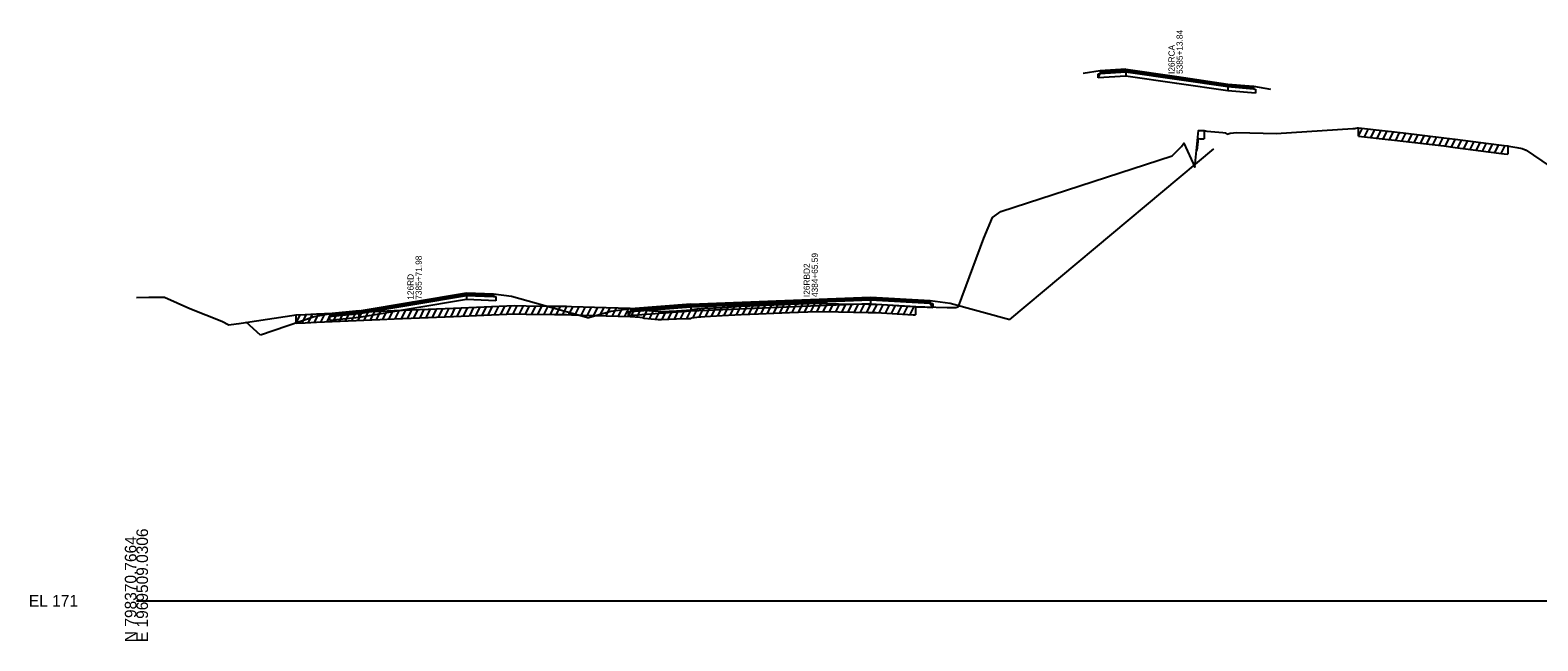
# Model space of a CAD drawing. Extents: x 1017 to 19997, y -1947 to 50737.
# Drawn here: x 13974.3 to 14338.9, y 32990.3 to 33138 of the extents above; entities that cross this region are included whole.
import ezdxf

# ---------------------------------------------------------------- set-up
doc = ezdxf.new("R2010")
doc.units = 0
for name, color, linetype in [('RD_GPK_XS_Cell', 7, 'Continuous'), ('RD_XS_Base', 7, 'Continuous'), ('RD_XS_ExGround', 7, 'Continuous'), ('RD_XS_ExPaveRet', 7, 'Continuous'), ('RD_XS_Greenside', 7, 'Continuous'), ('RD_XS_Pave', 7, 'Continuous'), ('RD_XS_PaveOvlay', 7, 'Continuous'), ('RD_XS_TieSlope', 7, 'Continuous'), ('RD_XS_TX_Notes', 7, 'Continuous')]:
    doc.layers.add(name, color=color, linetype=linetype)

msp = doc.modelspace()

# ---------------------------------------------------------------- linework, layer by layer
at = {"layer": 'RD_GPK_XS_Cell'}
msp.add_line((14000, 33000), (14600, 33000), dxfattribs=at)
at = {"layer": 'RD_XS_Base'}
for points in [[(14232.54, 33126.45), (14233.05, 33127.49), (14239.23, 33127.9)], [(14232.54, 33127.45), (14233.05, 33127.49), (14239.23, 33127.9)], [(14232.54, 33126.45), (14232.54, 33127.45)], [(14239.23, 33126.9), (14232.54, 33126.45)], [(14239.23, 33127.9), (14239.23, 33126.9)], [(14263.93, 33123.33), (14251.58, 33125.11), (14239.23, 33126.9)], [(14263.93, 33124.33), (14263.93, 33123.33)], [(14263.93, 33124.33), (14270.11, 33123.77), (14270.62, 33123.72)], [(14270.62, 33122.72), (14263.93, 33123.33)], [(14270.62, 33123.72), (14270.62, 33122.72)], [(14079.85, 33072.86), (14066.85, 33070.67), (14053.84, 33068.47)], [(14079.85, 33073.86), (14079.85, 33072.86)], [(14079.85, 33073.86), (14086.35, 33073.56), (14086.9, 33073.54)], [(14086.9, 33072.54), (14079.85, 33072.86)], [(14086.9, 33073.54), (14086.9, 33072.54)], [(14177.49, 33071.81), (14163.01, 33071.23), (14134.06, 33070.05)], [(14177.49, 33072.81), (14177.49, 33071.81)], [(14192.56, 33070.92), (14191.96, 33071.96), (14177.49, 33072.81)], [(14177.49, 33072.81), (14191.96, 33071.96), (14192.56, 33071.92)], [(14177.49, 33071.81), (14192.56, 33070.92)], [(14192.56, 33071.92), (14192.56, 33070.92)], [(14046.8, 33068.74), (14047.34, 33068.8), (14053.84, 33069.47)], [(14046.8, 33067.74), (14046.8, 33068.74)], [(14053.84, 33068.47), (14046.8, 33067.74)], [(14053.84, 33068.47), (14053.84, 33069.47)], [(14118.98, 33068.94), (14119.58, 33069.98), (14134.06, 33071.05)], [(14118.98, 33069.94), (14119.58, 33069.98), (14134.06, 33071.05)], [(14134.06, 33070.05), (14118.98, 33068.94)], [(14118.98, 33068.94), (14118.98, 33069.94)], [(14134.06, 33071.05), (14134.06, 33070.05)]]:
    msp.add_lwpolyline(points, dxfattribs=at)
at = {"layer": 'RD_XS_ExGround'}
msp.add_lwpolyline([(14000, 33073.35), (14003, 33073.4), (14006.83, 33073.41), (14012.94, 33070.7), (14020.65, 33067.65), (14022.31, 33066.7), (14024.09, 33066.96), (14024.87, 33067.08), (14026.39, 33067.31), (14038.59, 33069.13), (14040.79, 33069.23), (14043.58, 33069.36), (14058.88, 33070.03), (14062.35, 33070.2), (14076.64, 33070.78), (14091.44, 33071.37), (14094.21, 33071.34), (14101.11, 33071.25), (14104.01, 33071.21), (14105.23, 33071.18), (14113.56, 33070.93), (14119.41, 33070.77), (14121.69, 33070.59), (14122.35, 33070.54), (14122.77, 33070.3), (14126.12, 33070.04), (14126.97, 33069.98), (14130.58, 33070.15), (14132.98, 33070.26), (14134.04, 33070.29), (14134.32, 33070.46), (14135.54, 33070.57), (14137.44, 33070.73), (14141.65, 33070.95), (14146.25, 33071.21), (14150.38, 33071.42), (14157.93, 33071.71), (14164.54, 33071.96), (14169.78, 33071.84), (14176.91, 33071.73), (14177.99, 33071.71), (14178.87, 33071.69), (14187.82, 33071.14), (14188.35, 33071.11), (14190.64, 33071.06), (14196.02, 33070.93), (14198.11, 33070.88), (14198.77, 33071.17), (14204.93, 33087.65), (14206.97, 33092.7), (14209.02, 33094.15), (14250.42, 33107.56), (14252.68, 33109.88), (14253.24, 33110.64), (14255.9, 33104.86), (14256.78, 33113.75), (14257.19, 33113.73), (14258.18, 33113.72), (14258.79, 33113.56), (14262.66, 33113.2), (14263.25, 33113.15), (14263.76, 33112.82), (14264.44, 33113.09), (14266.05, 33113.2), (14275.61, 33112.98), (14294.11, 33114.17), (14294.59, 33114.18), (14294.82, 33114.31), (14295.25, 33114.38), (14295.48, 33114.37), (14302.65, 33113.55), (14303.49, 33113.45), (14306.31, 33113.12), (14316.12, 33111.98), (14318.83, 33111.63), (14329.42, 33110.24), (14330.72, 33110.1), (14331.61, 33110), (14331.81, 33109.9), (14333.75, 33109.6), (14335.1, 33109.38), (14336.02, 33108.97), (14345.37, 33102.61)], dxfattribs=at)
at = {"layer": 'RD_XS_ExPaveRet'}
for p, q in [((14256.49, 33108.85), (14256.78, 33111.75)), ((14256.78, 33111.75), (14257.19, 33111.73)), ((14257.19, 33111.73), (14258.18, 33111.72)), ((14258.18, 33113.72), (14258.18, 33111.72)), ((14295.48, 33112.37), (14295.48, 33114.37)), ((14295.48, 33112.37), (14296.43, 33114.26)), ((14295.48, 33112.37), (14302.65, 33111.55)), ((14296.98, 33112.19), (14297.93, 33114.09)), ((14298.48, 33112.02), (14299.43, 33113.92)), ((14299.98, 33111.85), (14300.93, 33113.74)), ((14301.48, 33111.68), (14302.43, 33113.57)), ((14302.98, 33111.51), (14303.93, 33113.4)), ((14304.48, 33111.34), (14305.43, 33113.22)), ((14305.98, 33111.16), (14306.93, 33113.05)), ((14307.48, 33110.98), (14308.43, 33112.87)), ((14308.98, 33110.81), (14309.93, 33112.7)), ((14310.48, 33110.64), (14311.43, 33112.53)), ((14311.98, 33110.46), (14312.93, 33112.35)), ((14313.48, 33110.29), (14314.43, 33112.18)), ((14314.98, 33110.11), (14315.93, 33112)), ((14316.48, 33109.93), (14317.42, 33111.81)), ((14256.49, 33108.85), (14256.49, 33110.85)), ((14302.65, 33111.55), (14303.49, 33111.45)), ((14303.49, 33111.45), (14306.31, 33111.12)), ((14306.31, 33111.12), (14316.12, 33109.98)), ((14316.12, 33109.98), (14318.83, 33109.63)), ((14317.98, 33109.74), (14318.92, 33111.61)), ((14318.83, 33109.63), (14329.42, 33108.24)), ((14319.48, 33109.54), (14320.42, 33111.42)), ((14320.98, 33109.34), (14321.92, 33111.22)), ((14322.48, 33109.15), (14323.42, 33111.03)), ((14323.98, 33108.95), (14324.92, 33110.83)), ((14325.48, 33108.76), (14326.42, 33110.64)), ((14326.98, 33108.56), (14327.92, 33110.44)), ((14328.48, 33108.37), (14329.42, 33110.24)), ((14329.42, 33108.24), (14330.72, 33108.1)), ((14329.98, 33108.18), (14330.93, 33110.08)), ((14330.72, 33108.1), (14331.61, 33108)), ((14331.61, 33110), (14331.61, 33108)), ((14155.59, 33069.62), (14156.61, 33071.66)), ((14157.09, 33069.68), (14158.11, 33071.72)), ((14158.59, 33069.74), (14159.61, 33071.78)), ((14160.09, 33069.79), (14161.11, 33071.83)), ((14161.59, 33069.85), (14162.61, 33071.89)), ((14163.09, 33069.91), (14164.11, 33071.95)), ((14164.59, 33069.96), (14165.57, 33071.94)), ((14166.09, 33069.93), (14167.07, 33071.9)), ((14167.59, 33069.89), (14168.57, 33071.87)), ((14169.09, 33069.86), (14170.08, 33071.84)), ((14170.59, 33069.83), (14171.58, 33071.81)), ((14172.09, 33069.81), (14173.08, 33071.79)), ((14173.59, 33069.78), (14174.58, 33071.77)), ((14175.09, 33069.76), (14176.08, 33071.74)), ((14176.59, 33069.74), (14177.58, 33071.72)), ((14178.09, 33069.71), (14179.07, 33071.68)), ((14038.59, 33067.13), (14039.61, 33069.18)), ((14038.59, 33067.13), (14038.59, 33069.13)), ((14040.09, 33067.2), (14041.11, 33069.25)), ((14041.59, 33067.27), (14042.61, 33069.32)), ((14043.09, 33067.34), (14044.11, 33069.38)), ((14043.58, 33067.36), (14058.88, 33068.03)), ((14044.59, 33067.4), (14045.61, 33069.45)), ((14046.09, 33067.47), (14047.11, 33069.52)), ((14047.59, 33067.54), (14048.61, 33069.58)), ((14049.09, 33067.6), (14050.11, 33069.65)), ((14050.59, 33067.67), (14051.61, 33069.71)), ((14052.09, 33067.73), (14053.11, 33069.78)), ((14053.59, 33067.8), (14054.61, 33069.85)), ((14055.09, 33067.87), (14056.11, 33069.91)), ((14056.59, 33067.93), (14057.61, 33069.98)), ((14058.09, 33068), (14059.11, 33070.04)), ((14058.88, 33068.03), (14062.35, 33068.2)), ((14059.59, 33068.07), (14060.61, 33070.12)), ((14061.09, 33068.14), (14062.11, 33070.19)), ((14062.35, 33068.2), (14076.64, 33068.78)), ((14062.59, 33068.21), (14063.61, 33070.25)), ((14064.09, 33068.27), (14065.11, 33070.31)), ((14065.59, 33068.33), (14066.61, 33070.37)), ((14067.09, 33068.39), (14068.11, 33070.43)), ((14068.59, 33068.45), (14069.61, 33070.49)), ((14070.09, 33068.51), (14071.11, 33070.55)), ((14071.59, 33068.57), (14072.61, 33070.61)), ((14073.09, 33068.63), (14074.11, 33070.67)), ((14074.59, 33068.69), (14075.61, 33070.74)), ((14076.09, 33068.75), (14077.11, 33070.8)), ((14076.64, 33068.78), (14091.44, 33069.37)), ((14077.59, 33068.81), (14078.61, 33070.86)), ((14079.09, 33068.87), (14080.11, 33070.92)), ((14080.59, 33068.93), (14081.61, 33070.98)), ((14082.09, 33068.99), (14083.11, 33071.04)), ((14083.59, 33069.05), (14084.61, 33071.1)), ((14085.09, 33069.11), (14086.11, 33071.16)), ((14086.59, 33069.17), (14087.61, 33071.22)), ((14088.09, 33069.23), (14089.11, 33071.28)), ((14089.59, 33069.29), (14090.61, 33071.33)), ((14091.09, 33069.35), (14092.09, 33071.36)), ((14091.44, 33069.37), (14094.21, 33069.34)), ((14092.59, 33069.35), (14093.58, 33071.34)), ((14094.09, 33069.34), (14095.08, 33071.32)), ((14094.21, 33069.34), (14101.11, 33069.25)), ((14095.59, 33069.32), (14096.58, 33071.31)), ((14097.09, 33069.3), (14098.08, 33071.29)), ((14098.59, 33069.28), (14099.58, 33071.27)), ((14100.09, 33069.26), (14101.08, 33071.25)), ((14101.11, 33069.25), (14104.01, 33069.21)), ((14101.59, 33069.24), (14102.58, 33071.23)), ((14103.09, 33069.22), (14104.08, 33071.2)), ((14104.01, 33069.21), (14105.23, 33069.18)), ((14104.59, 33069.19), (14105.57, 33071.17)), ((14105.23, 33069.18), (14113.56, 33068.93)), ((14106.09, 33069.15), (14107.07, 33071.12)), ((14107.59, 33069.11), (14108.57, 33071.08)), ((14109.09, 33069.06), (14110.07, 33071.03)), ((14110.59, 33069.02), (14111.57, 33070.99)), ((14112.09, 33068.97), (14113.07, 33070.94)), ((14113.56, 33068.93), (14119.41, 33068.77)), ((14113.59, 33068.93), (14114.57, 33070.9)), ((14115.09, 33068.89), (14116.07, 33070.86)), ((14116.59, 33068.85), (14117.57, 33070.82)), ((14118.09, 33068.81), (14119.07, 33070.78)), ((14119.41, 33068.77), (14121.69, 33068.59)), ((14119.59, 33068.76), (14120.55, 33070.68)), ((14121.09, 33068.64), (14122.05, 33070.56)), ((14121.69, 33068.59), (14122.35, 33068.54)), ((14122.35, 33068.54), (14122.77, 33068.3)), ((14122.59, 33068.4), (14123.51, 33070.24)), ((14122.77, 33068.3), (14126.12, 33068.04)), ((14124.09, 33068.2), (14125.05, 33070.12)), ((14125.59, 33068.08), (14126.55, 33070.01)), ((14126.12, 33068.04), (14126.97, 33067.98)), ((14126.97, 33067.98), (14130.58, 33068.15)), ((14127.09, 33067.99), (14128.11, 33070.03)), ((14128.59, 33068.06), (14129.61, 33070.1)), ((14130.09, 33068.13), (14131.11, 33070.17)), ((14130.58, 33068.15), (14132.98, 33068.26)), ((14131.59, 33068.2), (14132.61, 33070.24)), ((14132.98, 33068.26), (14134.04, 33068.29)), ((14133.09, 33068.26), (14134.13, 33070.34)), ((14134.04, 33068.29), (14134.32, 33068.46)), ((14134.32, 33068.46), (14135.54, 33068.57)), ((14134.59, 33068.49), (14135.63, 33070.57)), ((14135.54, 33068.57), (14137.44, 33068.73)), ((14136.09, 33068.61), (14137.13, 33070.71)), ((14137.44, 33068.73), (14141.65, 33068.95)), ((14137.59, 33068.74), (14138.61, 33070.79)), ((14139.09, 33068.82), (14140.11, 33070.87)), ((14140.59, 33068.89), (14141.61, 33070.95)), ((14141.65, 33068.95), (14146.25, 33069.21)), ((14142.09, 33068.97), (14143.11, 33071.03)), ((14143.59, 33069.06), (14144.61, 33071.12)), ((14145.09, 33069.14), (14146.11, 33071.2)), ((14146.25, 33069.21), (14150.38, 33069.42)), ((14146.59, 33069.23), (14147.61, 33071.28)), ((14148.09, 33069.3), (14149.11, 33071.36)), ((14149.59, 33069.38), (14150.61, 33071.43)), ((14150.38, 33069.42), (14157.93, 33069.71)), ((14151.09, 33069.45), (14152.11, 33071.49)), ((14152.59, 33069.51), (14153.61, 33071.54)), ((14154.09, 33069.56), (14155.11, 33071.6)), ((14157.93, 33069.71), (14164.54, 33069.96)), ((14164.54, 33069.96), (14169.78, 33069.84)), ((14169.78, 33069.84), (14176.91, 33069.73)), ((14176.91, 33069.73), (14177.99, 33069.71)), ((14177.99, 33069.71), (14178.87, 33069.69)), ((14178.87, 33069.69), (14187.82, 33069.14)), ((14179.59, 33069.65), (14180.56, 33071.59)), ((14181.09, 33069.56), (14182.06, 33071.5)), ((14182.59, 33069.47), (14183.56, 33071.41)), ((14184.09, 33069.37), (14185.06, 33071.31)), ((14185.59, 33069.28), (14186.56, 33071.22)), ((14187.09, 33069.19), (14188.06, 33071.13)), ((14187.82, 33069.14), (14188.35, 33069.11)), ((14188.35, 33071.11), (14188.35, 33069.11)), ((14038.59, 33067.13), (14040.79, 33067.23)), ((14040.79, 33067.23), (14043.58, 33067.36))]:
    msp.add_line(p, q, dxfattribs=at)
at = {"layer": 'RD_XS_Greenside'}
for points in [[(14233.05, 33128.12), (14228.93, 33127.53)], [(14270.11, 33124.41), (14274.22, 33123.72)], [(14086.35, 33074.2), (14090.69, 33073.68)], [(14090.69, 33073.68), (14109.4, 33068.42)], [(14191.96, 33072.59), (14196.77, 33071.98)], [(14196.77, 33071.98), (14211.2, 33068.05)], [(14043, 33068.66), (14030, 33064.26)], [(14047.34, 33069.43), (14043, 33068.66)], [(14114.75, 33069.94), (14109.4, 33068.42)], [(14119.58, 33070.62), (14114.75, 33069.94)]]:
    msp.add_lwpolyline(points, dxfattribs=at)
at = {"layer": 'RD_XS_Pave'}
for points in [[(14239.23, 33128.21), (14233.05, 33127.81)], [(14233.05, 33127.49), (14239.23, 33127.9)], [(14233.05, 33127.81), (14233.05, 33127.49)], [(14263.93, 33124.65), (14251.58, 33126.43), (14239.23, 33128.21)], [(14239.23, 33128.21), (14239.23, 33127.9)], [(14239.23, 33127.9), (14251.58, 33126.11), (14263.93, 33124.33)], [(14263.93, 33124.33), (14263.93, 33124.65)], [(14263.93, 33124.65), (14270.11, 33124.09)], [(14270.11, 33123.77), (14263.93, 33124.33)], [(14270.11, 33124.09), (14270.11, 33123.77)], [(14079.85, 33074.18), (14066.85, 33071.99), (14053.84, 33069.79)], [(14053.84, 33069.47), (14066.85, 33071.67), (14079.85, 33073.86)], [(14079.85, 33073.86), (14079.85, 33074.18)], [(14079.85, 33074.18), (14086.35, 33073.88)], [(14086.35, 33073.56), (14079.85, 33073.86)], [(14086.35, 33073.88), (14086.35, 33073.56)], [(14177.49, 33073.13), (14163.01, 33072.55), (14134.06, 33071.37)], [(14134.06, 33071.05), (14163.01, 33072.23), (14177.49, 33072.81)], [(14177.49, 33072.81), (14177.49, 33073.13)], [(14177.49, 33073.13), (14191.96, 33072.28)], [(14191.96, 33071.96), (14177.49, 33072.81)], [(14191.96, 33072.28), (14191.96, 33071.96)], [(14047.34, 33069.11), (14053.84, 33069.79)], [(14053.84, 33069.47), (14047.34, 33068.8)], [(14047.34, 33068.8), (14047.34, 33069.11)], [(14053.84, 33069.79), (14053.84, 33069.47)], [(14134.06, 33071.37), (14119.58, 33070.3)], [(14119.58, 33069.98), (14134.06, 33071.05)], [(14119.58, 33070.3), (14119.58, 33069.98)], [(14134.06, 33071.37), (14134.06, 33071.05)]]:
    msp.add_lwpolyline(points, dxfattribs=at)
at = {"layer": 'RD_XS_PaveOvlay'}
for points in [[(14239.23, 33128.53), (14233.05, 33128.12)], [(14233.05, 33128.12), (14233.05, 33127.81)], [(14239.23, 33128.53), (14251.58, 33126.75), (14263.93, 33124.96)], [(14239.23, 33128.21), (14239.23, 33128.53)], [(14263.93, 33124.96), (14263.93, 33124.65)], [(14263.93, 33124.96), (14270.11, 33124.41)], [(14270.11, 33124.41), (14270.11, 33124.09)], [(14053.84, 33070.11), (14066.85, 33072.31), (14079.85, 33074.5)], [(14079.85, 33074.5), (14079.85, 33074.18)], [(14079.85, 33074.5), (14086.35, 33074.2)], [(14086.35, 33074.2), (14086.35, 33073.88)], [(14134.06, 33071.69), (14119.58, 33070.62)], [(14134.06, 33071.69), (14163.01, 33072.86), (14177.49, 33073.45)], [(14134.06, 33071.37), (14134.06, 33071.69)], [(14177.49, 33073.45), (14177.49, 33073.13)], [(14177.49, 33073.45), (14191.96, 33072.59)], [(14191.96, 33072.59), (14191.96, 33072.28)], [(14053.84, 33070.11), (14047.34, 33069.43)], [(14047.34, 33069.43), (14047.34, 33069.11)], [(14053.84, 33069.79), (14053.84, 33070.11)], [(14119.58, 33070.62), (14119.58, 33070.3)]]:
    msp.add_lwpolyline(points, dxfattribs=at)
at = {"layer": 'RD_XS_TieSlope'}
for points in [[(14211.2, 33068.05), (14260.49, 33109.27)], [(14030, 33064.26), (14026.51, 33067.36)]]:
    msp.add_lwpolyline(points, dxfattribs=at)

# ---------------------------------------------------------------- texts
at = {"layer": 'RD_GPK_XS_Cell'}
for s, p in [('E 1969509.0306', (14002.8, 32990)), ('N 798370.7664', (14000, 32990))]:
    msp.add_text(s, height=2.8, rotation=90, dxfattribs=at).set_placement(p)
msp.add_text('EL 171', height=2.8, dxfattribs=at).set_placement((13974, 32998.6))
at = {"layer": 'RD_XS_TX_Notes'}
for s, p in [(' 5385+13.84', (14252.99, 33126.84)), (' I26RCA', (14251.04, 33126.84)), (' 7385+71.98', (14068.99, 33072.25)), (' 4384+65.59', (14164.77, 33072.89)), (' 126RD', (14067.03, 33072.25)), (' I26RBD2', (14162.82, 33072.89))]:
    msp.add_text(s, height=1.5, rotation=90, dxfattribs=at).set_placement(p)

doc.saveas('drawing.dxf')
